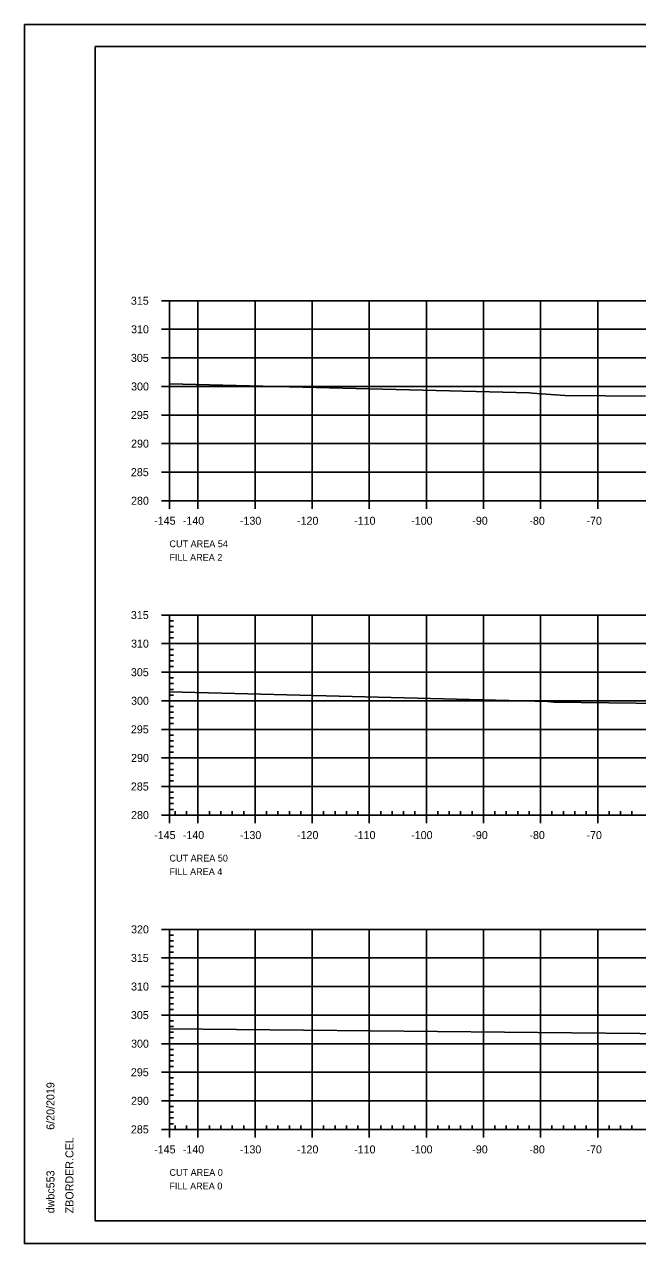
# Model space of a CAD drawing. Extents: x 1370843 to 1371177, y 380307 to 382654.
# Drawn here: x 1370843.3 to 1370950.7, y 380307.5 to 380520.8 of the extents above; entities that cross this region are included whole.
import ezdxf

# ---------------------------------------------------------------- set-up
doc = ezdxf.new("R2010")
doc.units = 0
for name, color, linetype in [('R_Axis', 7, 'Continuous'), ('R_Axis Annot', 7, 'Continuous'), ('R_Border', 7, 'Continuous'), ('R_Border Notes', 7, 'Continuous'), ('R_Exist Surface', 7, 'Continuous'), ('R_Grid', 7, 'Continuous'), ('R_No Plot', 7, 'Continuous')]:
    doc.layers.add(name, color=color, linetype=linetype)

msp = doc.modelspace()

# ---------------------------------------------------------------- linework, layer by layer
at = {"layer": 'R_Axis'}
for p, q in [((1370867.31, 380472.45), (1370868.71, 380472.45)), ((1370868.71, 380437.45), (1370868.71, 380472.45)), ((1370867.31, 380467.45), (1370868.71, 380467.45)), ((1370867.31, 380462.45), (1370868.71, 380462.45)), ((1370867.31, 380457.45), (1370868.71, 380457.45)), ((1370867.31, 380452.45), (1370868.71, 380452.45)), ((1370867.31, 380447.45), (1370868.71, 380447.45)), ((1370867.31, 380442.45), (1370868.71, 380442.45)), ((1370867.31, 380437.45), (1370868.71, 380437.45)), ((1370868.71, 380437.45), (1371158.71, 380437.45)), ((1370868.71, 380436.05), (1370868.71, 380437.45)), ((1370873.71, 380436.05), (1370873.71, 380437.45)), ((1370883.71, 380436.05), (1370883.71, 380437.45)), ((1370893.71, 380436.05), (1370893.71, 380437.45)), ((1370903.71, 380436.05), (1370903.71, 380437.45)), ((1370913.71, 380436.05), (1370913.71, 380437.45)), ((1370923.71, 380436.05), (1370923.71, 380437.45)), ((1370933.71, 380436.05), (1370933.71, 380437.45)), ((1370943.71, 380436.05), (1370943.71, 380437.45)), ((1370867.31, 380417.45), (1370868.71, 380417.45)), ((1370868.71, 380382.45), (1370868.71, 380417.45)), ((1370868.71, 380416.45), (1370869.41, 380416.45)), ((1370868.71, 380415.45), (1370869.41, 380415.45)), ((1370868.71, 380414.45), (1370869.41, 380414.45)), ((1370868.71, 380413.45), (1370869.41, 380413.45)), ((1370867.31, 380412.45), (1370868.71, 380412.45)), ((1370868.71, 380411.45), (1370869.41, 380411.45)), ((1370868.71, 380410.45), (1370869.41, 380410.45)), ((1370868.71, 380409.45), (1370869.41, 380409.45)), ((1370867.31, 380407.45), (1370868.71, 380407.45)), ((1370868.71, 380408.45), (1370869.41, 380408.45)), ((1370868.71, 380406.45), (1370869.41, 380406.45)), ((1370868.71, 380405.45), (1370869.41, 380405.45)), ((1370868.71, 380404.45), (1370869.41, 380404.45)), ((1370867.31, 380402.45), (1370868.71, 380402.45)), ((1370868.71, 380403.45), (1370869.41, 380403.45)), ((1370868.71, 380401.45), (1370869.41, 380401.45)), ((1370868.71, 380400.45), (1370869.41, 380400.45)), ((1370868.71, 380399.45), (1370869.41, 380399.45)), ((1370868.71, 380398.45), (1370869.41, 380398.45)), ((1370867.31, 380397.45), (1370868.71, 380397.45)), ((1370868.71, 380396.45), (1370869.41, 380396.45)), ((1370868.71, 380395.45), (1370869.41, 380395.45)), ((1370868.71, 380394.45), (1370869.41, 380394.45)), ((1370867.31, 380392.45), (1370868.71, 380392.45)), ((1370868.71, 380393.45), (1370869.41, 380393.45)), ((1370868.71, 380391.45), (1370869.41, 380391.45)), ((1370868.71, 380390.45), (1370869.41, 380390.45)), ((1370867.31, 380387.45), (1370868.71, 380387.45)), ((1370868.71, 380389.45), (1370869.41, 380389.45)), ((1370868.71, 380388.45), (1370869.41, 380388.45)), ((1370868.71, 380386.45), (1370869.41, 380386.45)), ((1370868.71, 380385.45), (1370869.41, 380385.45)), ((1370868.71, 380384.45), (1370869.41, 380384.45)), ((1370868.71, 380383.45), (1370869.41, 380383.45)), ((1370868.71, 380382.45), (1370868.71, 380383.15)), ((1370869.71, 380382.45), (1370869.71, 380383.15)), ((1370871.71, 380382.45), (1370871.71, 380383.15)), ((1370875.71, 380382.45), (1370875.71, 380383.15)), ((1370877.71, 380382.45), (1370877.71, 380383.15)), ((1370879.71, 380382.45), (1370879.71, 380383.15)), ((1370881.71, 380382.45), (1370881.71, 380383.15)), ((1370885.71, 380382.45), (1370885.71, 380383.15)), ((1370887.71, 380382.45), (1370887.71, 380383.15)), ((1370889.71, 380382.45), (1370889.71, 380383.15)), ((1370891.71, 380382.45), (1370891.71, 380383.15)), ((1370895.71, 380382.45), (1370895.71, 380383.15)), ((1370897.71, 380382.45), (1370897.71, 380383.15)), ((1370899.71, 380382.45), (1370899.71, 380383.15)), ((1370901.71, 380382.45), (1370901.71, 380383.15)), ((1370905.71, 380382.45), (1370905.71, 380383.15)), ((1370907.71, 380382.45), (1370907.71, 380383.15)), ((1370909.71, 380382.45), (1370909.71, 380383.15)), ((1370911.71, 380382.45), (1370911.71, 380383.15)), ((1370915.71, 380382.45), (1370915.71, 380383.15)), ((1370917.71, 380382.45), (1370917.71, 380383.15)), ((1370919.71, 380382.45), (1370919.71, 380383.15)), ((1370921.71, 380382.45), (1370921.71, 380383.15)), ((1370925.71, 380382.45), (1370925.71, 380383.15)), ((1370927.71, 380382.45), (1370927.71, 380383.15)), ((1370929.71, 380382.45), (1370929.71, 380383.15)), ((1370931.71, 380382.45), (1370931.71, 380383.15)), ((1370935.71, 380382.45), (1370935.71, 380383.15)), ((1370937.71, 380382.45), (1370937.71, 380383.15)), ((1370939.71, 380382.45), (1370939.71, 380383.15)), ((1370941.71, 380382.45), (1370941.71, 380383.15)), ((1370945.71, 380382.45), (1370945.71, 380383.15)), ((1370947.71, 380382.45), (1370947.71, 380383.15)), ((1370949.71, 380382.45), (1370949.71, 380383.15)), ((1370867.31, 380382.45), (1370868.71, 380382.45)), ((1370868.71, 380382.45), (1371158.71, 380382.45)), ((1370868.71, 380381.05), (1370868.71, 380382.45)), ((1370873.71, 380381.05), (1370873.71, 380382.45)), ((1370883.71, 380381.05), (1370883.71, 380382.45)), ((1370893.71, 380381.05), (1370893.71, 380382.45)), ((1370903.71, 380381.05), (1370903.71, 380382.45)), ((1370913.71, 380381.05), (1370913.71, 380382.45)), ((1370923.71, 380381.05), (1370923.71, 380382.45)), ((1370933.71, 380381.05), (1370933.71, 380382.45)), ((1370943.71, 380381.05), (1370943.71, 380382.45)), ((1370867.31, 380362.45), (1370868.71, 380362.45)), ((1370868.71, 380327.45), (1370868.71, 380362.45)), ((1370868.71, 380361.45), (1370869.41, 380361.45)), ((1370868.71, 380360.45), (1370869.41, 380360.45)), ((1370868.71, 380359.45), (1370869.41, 380359.45)), ((1370868.71, 380358.45), (1370869.41, 380358.45)), ((1370867.31, 380357.45), (1370868.71, 380357.45)), ((1370868.71, 380356.45), (1370869.41, 380356.45)), ((1370868.71, 380355.45), (1370869.41, 380355.45)), ((1370868.71, 380354.45), (1370869.41, 380354.45)), ((1370868.71, 380353.45), (1370869.41, 380353.45)), ((1370867.31, 380352.45), (1370868.71, 380352.45)), ((1370868.71, 380351.45), (1370869.41, 380351.45)), ((1370868.71, 380350.45), (1370869.41, 380350.45)), ((1370868.71, 380349.45), (1370869.41, 380349.45)), ((1370867.31, 380347.45), (1370868.71, 380347.45)), ((1370868.71, 380348.45), (1370869.41, 380348.45)), ((1370868.71, 380346.45), (1370869.41, 380346.45)), ((1370868.71, 380345.45), (1370869.41, 380345.45)), ((1370868.71, 380344.45), (1370869.41, 380344.45)), ((1370868.71, 380343.45), (1370869.41, 380343.45)), ((1370867.31, 380342.45), (1370868.71, 380342.45)), ((1370868.71, 380341.45), (1370869.41, 380341.45)), ((1370868.71, 380340.45), (1370869.41, 380340.45)), ((1370868.71, 380339.45), (1370869.41, 380339.45)), ((1370868.71, 380338.45), (1370869.41, 380338.45)), ((1370867.31, 380337.45), (1370868.71, 380337.45)), ((1370868.71, 380336.45), (1370869.41, 380336.45)), ((1370868.71, 380335.45), (1370869.41, 380335.45)), ((1370868.71, 380334.45), (1370869.41, 380334.45)), ((1370867.31, 380332.45), (1370868.71, 380332.45)), ((1370868.71, 380333.45), (1370869.41, 380333.45)), ((1370868.71, 380331.45), (1370869.41, 380331.45)), ((1370868.71, 380330.45), (1370869.41, 380330.45)), ((1370868.71, 380329.45), (1370869.41, 380329.45)), ((1370868.71, 380328.45), (1370869.41, 380328.45)), ((1370868.71, 380327.45), (1370868.71, 380328.15)), ((1370869.71, 380327.45), (1370869.71, 380328.15)), ((1370871.71, 380327.45), (1370871.71, 380328.15)), ((1370875.71, 380327.45), (1370875.71, 380328.15)), ((1370877.71, 380327.45), (1370877.71, 380328.15)), ((1370879.71, 380327.45), (1370879.71, 380328.15)), ((1370881.71, 380327.45), (1370881.71, 380328.15)), ((1370885.71, 380327.45), (1370885.71, 380328.15)), ((1370887.71, 380327.45), (1370887.71, 380328.15)), ((1370889.71, 380327.45), (1370889.71, 380328.15)), ((1370891.71, 380327.45), (1370891.71, 380328.15)), ((1370895.71, 380327.45), (1370895.71, 380328.15)), ((1370897.71, 380327.45), (1370897.71, 380328.15)), ((1370899.71, 380327.45), (1370899.71, 380328.15)), ((1370901.71, 380327.45), (1370901.71, 380328.15)), ((1370905.71, 380327.45), (1370905.71, 380328.15)), ((1370907.71, 380327.45), (1370907.71, 380328.15)), ((1370909.71, 380327.45), (1370909.71, 380328.15)), ((1370911.71, 380327.45), (1370911.71, 380328.15)), ((1370915.71, 380327.45), (1370915.71, 380328.15)), ((1370917.71, 380327.45), (1370917.71, 380328.15)), ((1370919.71, 380327.45), (1370919.71, 380328.15)), ((1370921.71, 380327.45), (1370921.71, 380328.15)), ((1370925.71, 380327.45), (1370925.71, 380328.15)), ((1370927.71, 380327.45), (1370927.71, 380328.15)), ((1370929.71, 380327.45), (1370929.71, 380328.15)), ((1370931.71, 380327.45), (1370931.71, 380328.15)), ((1370935.71, 380327.45), (1370935.71, 380328.15)), ((1370937.71, 380327.45), (1370937.71, 380328.15)), ((1370939.71, 380327.45), (1370939.71, 380328.15)), ((1370941.71, 380327.45), (1370941.71, 380328.15)), ((1370945.71, 380327.45), (1370945.71, 380328.15)), ((1370947.71, 380327.45), (1370947.71, 380328.15)), ((1370949.71, 380327.45), (1370949.71, 380328.15)), ((1370867.31, 380327.45), (1370868.71, 380327.45)), ((1370868.71, 380327.45), (1371158.71, 380327.45)), ((1370868.71, 380326.05), (1370868.71, 380327.45)), ((1370873.71, 380326.05), (1370873.71, 380327.45)), ((1370883.71, 380326.05), (1370883.71, 380327.45)), ((1370893.71, 380326.05), (1370893.71, 380327.45)), ((1370903.71, 380326.05), (1370903.71, 380327.45)), ((1370913.71, 380326.05), (1370913.71, 380327.45)), ((1370923.71, 380326.05), (1370923.71, 380327.45)), ((1370933.71, 380326.05), (1370933.71, 380327.45)), ((1370943.71, 380326.05), (1370943.71, 380327.45))]:
    msp.add_line(p, q, dxfattribs=at)
at = {"layer": 'R_Border'}
for p, q in [((1370855.71, 380516.91), (1371171.89, 380516.91)), ((1370855.71, 380311.45), (1370855.71, 380516.91)), ((1370855.71, 380311.45), (1370855.71, 380311.45)), ((1371171.89, 380311.45), (1370855.71, 380311.45))]:
    msp.add_line(p, q, dxfattribs=at)
at = {"layer": 'R_Exist Surface'}
for p, q in [((1370931.77, 380456.31), (1370868.71, 380457.9)), ((1370934.98, 380402.33), (1370868.71, 380404)), ((1370939.13, 380344.35), (1370868.71, 380345.07))]:
    msp.add_line(p, q, dxfattribs=at)
for points in [[(1370931.77, 380456.31), (1370932.29, 380456.25), (1370933.89, 380456.15), (1370937.97, 380455.88), (1370952.11, 380455.75)], [(1370934.98, 380402.33), (1370936.02, 380402.21), (1370950.46, 380402.04), (1370975.22, 380401.75)], [(1370939.13, 380344.35), (1370975.03, 380343.98), (1370982.17, 380341.27), (1370984.78, 380340.61), (1370986.66, 380341.35), (1370991.29, 380343.05), (1370993.11, 380343.35), (1371000.35, 380343.47), (1371027.08, 380343.09), (1371035.71, 380342.8), (1371035.99, 380342.72), (1371039.4, 380342.34), (1371044.83, 380341.28), (1371046.73, 380341.19), (1371048.66, 380341.34), (1371054.51, 380342.39), (1371057.43, 380342.9), (1371058.02, 380342.99), (1371068.25, 380342.93), (1371085.22, 380342.66), (1371095.01, 380342.39), (1371095.09, 380342.39), (1371095.13, 380342.39)]]:
    msp.add_lwpolyline(points, dxfattribs=at)
at = {"layer": 'R_Grid'}
for p, q in [((1370868.71, 380472.45), (1371158.71, 380472.45)), ((1370868.71, 380437.45), (1370868.71, 380472.45)), ((1370873.71, 380437.45), (1370873.71, 380472.45)), ((1370883.71, 380437.45), (1370883.71, 380472.45)), ((1370893.71, 380437.45), (1370893.71, 380472.45)), ((1370903.71, 380437.45), (1370903.71, 380472.45)), ((1370913.71, 380437.45), (1370913.71, 380472.45)), ((1370923.71, 380437.45), (1370923.71, 380472.45)), ((1370933.71, 380437.45), (1370933.71, 380472.45)), ((1370943.71, 380437.45), (1370943.71, 380472.45)), ((1370868.71, 380467.45), (1371158.71, 380467.45)), ((1370868.71, 380462.45), (1371158.71, 380462.45)), ((1370868.71, 380457.45), (1371158.71, 380457.45)), ((1370868.71, 380452.45), (1371158.71, 380452.45)), ((1370868.71, 380447.45), (1371158.71, 380447.45)), ((1370868.71, 380442.45), (1371158.71, 380442.45)), ((1370868.71, 380437.45), (1371158.71, 380437.45)), ((1370868.71, 380417.45), (1371158.71, 380417.45)), ((1370868.71, 380382.45), (1370868.71, 380417.45)), ((1370873.71, 380382.45), (1370873.71, 380417.45)), ((1370883.71, 380382.45), (1370883.71, 380417.45)), ((1370893.71, 380382.45), (1370893.71, 380417.45)), ((1370903.71, 380382.45), (1370903.71, 380417.45)), ((1370913.71, 380382.45), (1370913.71, 380417.45)), ((1370923.71, 380382.45), (1370923.71, 380417.45)), ((1370933.71, 380382.45), (1370933.71, 380417.45)), ((1370943.71, 380382.45), (1370943.71, 380417.45)), ((1370868.71, 380412.45), (1371158.71, 380412.45)), ((1370868.71, 380407.45), (1371158.71, 380407.45)), ((1370868.71, 380402.45), (1371158.71, 380402.45)), ((1370868.71, 380397.45), (1371158.71, 380397.45)), ((1370868.71, 380392.45), (1371158.71, 380392.45)), ((1370868.71, 380387.45), (1371158.71, 380387.45)), ((1370868.71, 380382.45), (1371158.71, 380382.45)), ((1370868.71, 380362.45), (1371158.71, 380362.45)), ((1370868.71, 380327.45), (1370868.71, 380362.45)), ((1370873.71, 380327.45), (1370873.71, 380362.45)), ((1370883.71, 380327.45), (1370883.71, 380362.45)), ((1370893.71, 380327.45), (1370893.71, 380362.45)), ((1370903.71, 380327.45), (1370903.71, 380362.45)), ((1370913.71, 380327.45), (1370913.71, 380362.45)), ((1370923.71, 380327.45), (1370923.71, 380362.45)), ((1370933.71, 380327.45), (1370933.71, 380362.45)), ((1370943.71, 380327.45), (1370943.71, 380362.45)), ((1370868.71, 380357.45), (1371158.71, 380357.45)), ((1370868.71, 380352.45), (1371158.71, 380352.45)), ((1370868.71, 380347.45), (1371158.71, 380347.45)), ((1370868.71, 380342.45), (1371158.71, 380342.45)), ((1370868.71, 380337.45), (1371158.71, 380337.45)), ((1370868.71, 380332.45), (1371158.71, 380332.45)), ((1370868.71, 380327.45), (1371158.71, 380327.45))]:
    msp.add_line(p, q, dxfattribs=at)
at = {"layer": 'R_No Plot'}
for p, q in [((1370843.31, 380520.8), (1371176.64, 380520.8)), ((1370843.31, 380307.47), (1371176.64, 380307.47))]:
    msp.add_line(p, q, dxfattribs=at)
for points in [[(1370843.3, 380520.8), (1371176.64, 380520.8), (1371176.64, 380307.47), (1370843.3, 380307.47)], [(1371089.63, 380516.91), (1371089.63, 380507.03), (1371125.36, 380507.03), (1371125.36, 380504.11), (1371148.56, 380504.11), (1371148.56, 380479.78), (1371171.89, 380479.78), (1371171.89, 380311.45), (1370855.71, 380311.45), (1370855.71, 380516.91)]]:
    msp.add_lwpolyline(points, close=True, dxfattribs=at)

# ---------------------------------------------------------------- texts
at = {"layer": 'R_Axis Annot'}
for s, p in [('315', (1370861.96, 380471.75)), ('310', (1370861.99, 380466.75)), ('305', (1370861.96, 380461.75)), ('300', (1370861.99, 380456.75)), ('295', (1370861.96, 380451.75)), ('290', (1370861.99, 380446.75)), ('285', (1370861.96, 380441.75)), ('280', (1370861.99, 380436.75)), ('-145', (1370866.03, 380433.25)), ('-140', (1370871.05, 380433.25)), ('-130', (1370881.05, 380433.25)), ('-120', (1370891.05, 380433.25)), ('-110', (1370901.05, 380433.25)), ('-100', (1370911.05, 380433.25)), ('-90', (1370921.75, 380433.25)), ('-80', (1370931.75, 380433.25)), ('-70', (1370941.75, 380433.25)), ('315', (1370861.96, 380416.75)), ('310', (1370861.99, 380411.75)), ('305', (1370861.96, 380406.75)), ('300', (1370861.99, 380401.75)), ('295', (1370861.96, 380396.75)), ('290', (1370861.99, 380391.75)), ('285', (1370861.96, 380386.75)), ('280', (1370861.99, 380381.75)), ('-145', (1370866.03, 380378.25)), ('-140', (1370871.05, 380378.25)), ('-130', (1370881.05, 380378.25)), ('-120', (1370891.05, 380378.25)), ('-110', (1370901.05, 380378.25)), ('-100', (1370911.05, 380378.25)), ('-90', (1370921.75, 380378.25)), ('-80', (1370931.75, 380378.25)), ('-70', (1370941.75, 380378.25)), ('320', (1370861.99, 380361.75)), ('315', (1370861.96, 380356.75)), ('310', (1370861.99, 380351.75)), ('305', (1370861.96, 380346.75)), ('300', (1370861.99, 380341.75)), ('295', (1370861.96, 380336.75)), ('290', (1370861.99, 380331.75)), ('285', (1370861.96, 380326.75)), ('-145', (1370866.03, 380323.25)), ('-140', (1370871.05, 380323.25)), ('-130', (1370881.05, 380323.25)), ('-120', (1370891.05, 380323.25)), ('-110', (1370901.05, 380323.25)), ('-100', (1370911.05, 380323.25)), ('-90', (1370921.75, 380323.25)), ('-80', (1370931.75, 380323.25)), ('-70', (1370941.75, 380323.25))]:
    msp.add_text(s, height=1.4, dxfattribs=at).set_placement(p)
at = {"layer": 'R_Border'}
for s, p in [('6/20/2019', (1370848.57, 380327.38)), ('ZBORDER.CEL', (1370851.9, 380312.77)), ('dwbc553', (1370848.57, 380312.77))]:
    msp.add_text(s, height=1.4, rotation=90, dxfattribs=at).set_placement(p)
at = {"layer": 'R_Border Notes'}
for s, height, p in [('CUT AREA 54', 1.1875, (1370868.71, 380429.32)), ('FILL AREA 2', 1.1875, (1370868.71, 380426.95)), ('CUT AREA 50', 1.1875, (1370868.71, 380374.32)), ('FILL AREA 4', 1.1875, (1370868.71, 380371.95)), ('CUT AREA 0', 1.187, (1370868.71, 380319.32)), ('FILL AREA 0', 1.1875, (1370868.71, 380316.95))]:
    msp.add_text(s, height=height, dxfattribs=at).set_placement(p)

doc.saveas('drawing.dxf')
